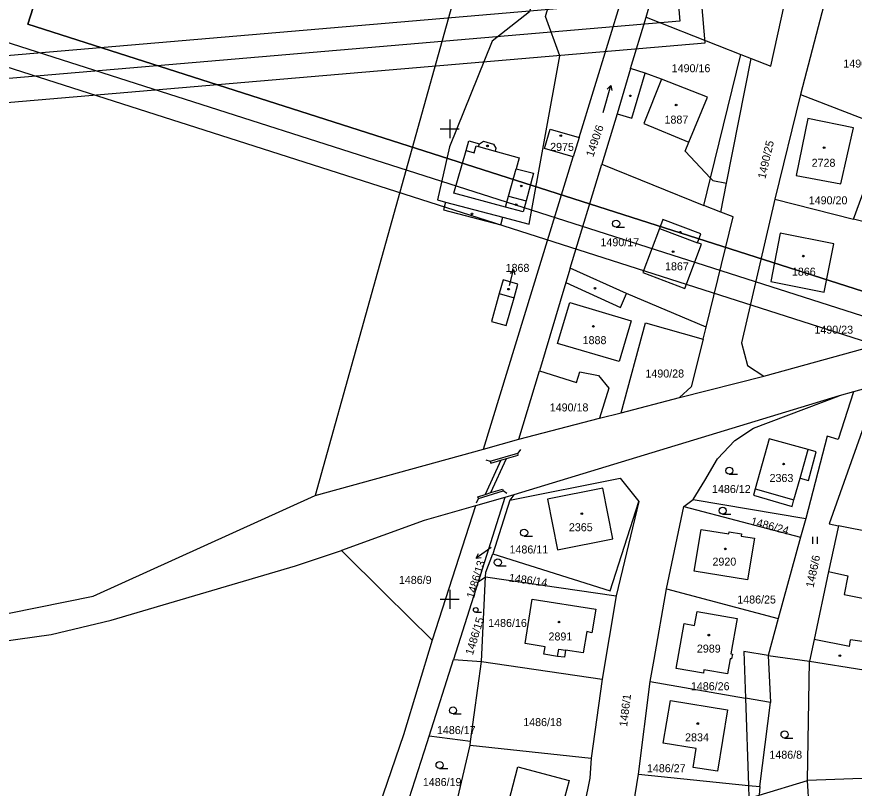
# Model space of a CAD drawing. Extents: x -779302 to -774398, y -1144902 to -1142831.
# Drawn here: x -777692 to -777514, y -1143940.2 to -1143776.2 of the extents above; entities that cross this region are included whole.
import ezdxf

# ---------------------------------------------------------------- set-up
doc = ezdxf.new("R2010")
doc.units = 0
for name, color, linetype in [('hektosit - Vrstva 5', 7, 'Continuous'), ('Hranice parcel', 7, 'Continuous'), ('Parcelní čísla', 7, 'Continuous'), ('Pop  PČ popisy', 7, 'Continuous'), ('Vnitřní kresba', 7, 'Continuous'), ('Vrstva 1', 7, 'Continuous'), ('Značky budov', 7, 'Continuous'), ('Značky kultur', 7, 'Continuous')]:
    doc.layers.add(name, color=color, linetype=linetype)

msp = doc.modelspace()

# ---------------------------------------------------------------- linework, layer by layer
at = {"layer": 'hektosit - Vrstva 5'}
for p, q in [((-777600, -1143798), (-777600, -1143802)), ((-777602, -1143800), (-777598, -1143800)), ((-777600, -1143898), (-777600, -1143902)), ((-777602, -1143900), (-777598, -1143900))]:
    msp.add_line(p, q, dxfattribs=at)
at = {"layer": 'Hranice parcel'}
for p, q in [((-777586.96, -1143728.55), (-777628.63, -1143877.96)), ((-777572.48, -1143801.82), (-777554, -1143741.68)), ((-777558.25, -1143776.21), (-777548.54, -1143741.84)), ((-777515.73, -1143755.37), (-777525.48, -1143792.66)), ((-777561.56, -1143787.19), (-777558.25, -1143776.21)), ((-777558.25, -1143776.21), (-777538.11, -1143784.15)), ((-777544.59, -1143810.44), (-777538.11, -1143784.15)), ((-777525.48, -1143792.66), (-777530.89, -1143814.94)), ((-777525.48, -1143792.66), (-777507.11, -1143799.78)), ((-777579.84, -1143804.2), (-777578.68, -1143800.03)), ((-777578.68, -1143800.03), (-777572.48, -1143801.82)), ((-777514.23, -1143819.18), (-777507.11, -1143799.78)), ((-777572.48, -1143801.82), (-777573.74, -1143805.93)), ((-777573.74, -1143805.93), (-777579.84, -1143804.2)), ((-777592.84, -1143868.11), (-777573.74, -1143805.93)), ((-777574.4, -1143829.61), (-777567.68, -1143807.53)), ((-777567.68, -1143807.53), (-777546.02, -1143816.25)), ((-777546.02, -1143816.25), (-777544.59, -1143810.44)), ((-777530.89, -1143814.94), (-777514.23, -1143819.18)), ((-777503.88, -1143821.81), (-777514.23, -1143819.18)), ((-777546.16, -1143844.71), (-777545.52, -1143842.15)), ((-777533.28, -1143852.53), (-777506.15, -1143845.05)), ((-777585.29, -1143865.94), (-777580.95, -1143851.46)), ((-777551.16, -1143857.13), (-777533.28, -1143852.53)), ((-777508.91, -1143854.38), (-777514.23, -1143855.9)), ((-777514.23, -1143855.9), (-777517.23, -1143856.75)), ((-777517.23, -1143856.75), (-777586.35, -1143877.81)), ((-777563.57, -1143860.33), (-777551.16, -1143857.13)), ((-777535.48, -1143863.61), (-777517.23, -1143856.75)), ((-777585.29, -1143865.94), (-777568.15, -1143861.52)), ((-777568.15, -1143861.52), (-777563.57, -1143860.33)), ((-777592.84, -1143868.11), (-777585.29, -1143865.94)), ((-777628.63, -1143877.96), (-777592.84, -1143868.11)), ((-777586.35, -1143877.81), (-777588.26, -1143878.39)), ((-777586.35, -1143877.81), (-777587.25, -1143878.94)), ((-777588.26, -1143878.39), (-777594.5, -1143880.16)), ((-777588.26, -1143878.39), (-777593.96, -1143896.3)), ((-777587.25, -1143878.94), (-777590.82, -1143890.37)), ((-777559.82, -1143879.2), (-777564.64, -1143899.27)), ((-777550.27, -1143880.28), (-777548.26, -1143878.78)), ((-777548.26, -1143878.78), (-777524.36, -1143882.79)), ((-777594.5, -1143880.16), (-777603.71, -1143908.71)), ((-777553.97, -1143897.78), (-777550.27, -1143880.28)), ((-777550.27, -1143880.28), (-777525.46, -1143886.81)), ((-777524.36, -1143882.79), (-777525.46, -1143886.81)), ((-777504.92, -1143886.87), (-777517.38, -1143884.35)), ((-777525.46, -1143886.81), (-777530.2, -1143904.09)), ((-777593.96, -1143896.3), (-777592.37, -1143895.2)), ((-777593.28, -1143913.19), (-777592.37, -1143895.2)), ((-777592.37, -1143895.2), (-777564.64, -1143899.27)), ((-777593.96, -1143896.3), (-777599.22, -1143912.79)), ((-777553.97, -1143897.78), (-777530.2, -1143904.09)), ((-777564.64, -1143899.27), (-777567.58, -1143916.99)), ((-777530.2, -1143904.09), (-777532.35, -1143911.95)), ((-777603.71, -1143908.71), (-777609.79, -1143928.82)), ((-777604.4, -1143929.07), (-777599.22, -1143912.79)), ((-777599.22, -1143912.79), (-777593.28, -1143913.19)), ((-777595.58, -1143930.23), (-777593.28, -1143913.19)), ((-777593.28, -1143913.19), (-777567.58, -1143916.99)), ((-777532.35, -1143911.95), (-777523.56, -1143913.12)), ((-777523.95, -1143938.51), (-777523.56, -1143913.12)), ((-777523.56, -1143913.12), (-777511.98, -1143914.99)), ((-777567.58, -1143916.99), (-777569.92, -1143933.75)), ((-777559.88, -1143937.19), (-777557.4, -1143917.5)), ((-777557.4, -1143917.5), (-777537.18, -1143920.99)), ((-777537.18, -1143920.99), (-777536.53, -1143939.56)), ((-777604.83, -1143930.41), (-777604.4, -1143929.07)), ((-777595.58, -1143930.23), (-777604.4, -1143929.07)), ((-777610.11, -1143947), (-777604.83, -1143930.41)), ((-777599.61, -1143947.71), (-777595.69, -1143931.03)), ((-777595.69, -1143931.03), (-777595.58, -1143930.23)), ((-777595.69, -1143931.03), (-777569.92, -1143933.75)), ((-777559.88, -1143937.19), (-777536.53, -1143939.56)), ((-777536.53, -1143939.56), (-777536.43, -1143942.28)), ((-777521.32, -1143981.98), (-777523.95, -1143938.51))]:
    msp.add_line(p, q, dxfattribs=at)
for points in [[(-777571.45, -1143734.73), (-777583.04, -1143775.14), (-777590.98, -1143781.34), (-777600.08, -1143803.81), (-777602.62, -1143815.11), (-777600.92, -1143815.55), (-777601.35, -1143817.2), (-777589.15, -1143820.42), (-777588.69, -1143818.74), (-777583.15, -1143820.25), (-777576.59, -1143784.44), (-777579.64, -1143776.1), (-777568.02, -1143736.1)], [(-777538.11, -1143784.15), (-777535.92, -1143785.01), (-777531.8, -1143786.63), (-777524.39, -1143753.1)], [(-777561.56, -1143787.19), (-777564.44, -1143796.78), (-777567.68, -1143807.53)], [(-777544.59, -1143810.44), (-777549.94, -1143804.7), (-777549.16, -1143802.8), (-777545.26, -1143793.28), (-777554.99, -1143789.4), (-777558.44, -1143788.13), (-777561.56, -1143787.19)], [(-777514.2, -1143799.8), (-777523.92, -1143797.78), (-777526.42, -1143809.9), (-777516.86, -1143811.71), (-777514.2, -1143799.8)], [(-777530.89, -1143814.94), (-777537.99, -1143845.48), (-777536.71, -1143850.29), (-777533.28, -1143852.53)], [(-777545.52, -1143842.15), (-777539.77, -1143818.66), (-777542.4, -1143817.71), (-777546.02, -1143816.25)], [(-777547.35, -1143824.19), (-777546.65, -1143822.31), (-777554.72, -1143819.29), (-777555.42, -1143821.17), (-777558.97, -1143830.56), (-777550.02, -1143833.94), (-777546.49, -1143824.51), (-777547.35, -1143824.19)], [(-777518.36, -1143824.44), (-777529.79, -1143822.14), (-777531.78, -1143832.46), (-777520.42, -1143834.72), (-777518.36, -1143824.44)], [(-777574.4, -1143829.61), (-777575.32, -1143832.68), (-777580.95, -1143851.46)], [(-777545.52, -1143842.15), (-777562.42, -1143835.01), (-777574.4, -1143829.61)], [(-777588.63, -1143832.11), (-777589.47, -1143835), (-777591.16, -1143840.91), (-777588.02, -1143841.81), (-777586.33, -1143835.89), (-777585.51, -1143833.01), (-777588.63, -1143832.11)], [(-777563.57, -1143860.33), (-777558.4, -1143841.22), (-777546.16, -1143844.71)], [(-777546.16, -1143844.71), (-777548.69, -1143854.82), (-777551.16, -1143857.13)], [(-777580.95, -1143851.46), (-777573.03, -1143853.9), (-777572.39, -1143851.61), (-777568.41, -1143852.41), (-777566.21, -1143855.1), (-777568.15, -1143861.52)], [(-777508.91, -1143854.38), (-777519.36, -1143883.95), (-777517.38, -1143884.35)], [(-777514.23, -1143855.9), (-777517.49, -1143866), (-777519.79, -1143865.31), (-777524.36, -1143882.79)], [(-777548.26, -1143878.78), (-777545.82, -1143874.77), (-777543.08, -1143870.11), (-777539.4, -1143866.26), (-777535.48, -1143863.61)], [(-777523.87, -1143868.16), (-777532.09, -1143865.86), (-777535.08, -1143876.53), (-777535.46, -1143877.88), (-777527.27, -1143880.27), (-777526.85, -1143878.84), (-777525.52, -1143874.28), (-777523.79, -1143874.78), (-777522.14, -1143868.65), (-777523.87, -1143868.16)], [(-777587.25, -1143878.94), (-777563.75, -1143874.25), (-777559.82, -1143879.2)], [(-777565.32, -1143887.17), (-777567.45, -1143876.36), (-777579.26, -1143878.71), (-777577.09, -1143889.49), (-777565.32, -1143887.17)], [(-777830.91, -1143890.09), (-777825.32, -1143887.66), (-777794.09, -1143881.19), (-777777.01, -1143883.9), (-777713.2, -1143903.35), (-777699.62, -1143904.18), (-777675.76, -1143899.35), (-777628.63, -1143877.96)], [(-777590.82, -1143890.37), (-777565.93, -1143898.22), (-777559.82, -1143879.2)], [(-777594.5, -1143880.16), (-777605.41, -1143883.26), (-777622.97, -1143889.62)], [(-777517.38, -1143884.35), (-777519.48, -1143894.12), (-777522.58, -1143908.54), (-777523.56, -1143913.12)], [(-777546.57, -1143885.13), (-777540.72, -1143886.1), (-777540.64, -1143885.66), (-777537.99, -1143886.1), (-777538.06, -1143886.55), (-777535.25, -1143887.01), (-777536.75, -1143895.89), (-777548.06, -1143893.99), (-777546.57, -1143885.13)], [(-778009.9, -1144107.25), (-777953.32, -1144054.13), (-777934.54, -1144033.2), (-777924.66, -1144019.03), (-777912.62, -1143995.04), (-777887.98, -1143942.51), (-777880.73, -1143928.25), (-777873.39, -1143919.21), (-777863.44, -1143909.89), (-777854.97, -1143907.29), (-777819.69, -1143894.41), (-777794.31, -1143889.17), (-777781.32, -1143890.06), (-777713.84, -1143909.1), (-777698.95, -1143909.5), (-777684.66, -1143907.5), (-777671.93, -1143904.47), (-777632.79, -1143892.89), (-777622.97, -1143889.62)], [(-777622.97, -1143889.62), (-777613.76, -1143898.76), (-777603.71, -1143908.71)], [(-777592.37, -1143895.2), (-777592.32, -1143894.2), (-777590.82, -1143890.37)], [(-777557.4, -1143917.5), (-777556.59, -1143912.82), (-777553.97, -1143897.78)], [(-777570.89, -1143906.87), (-777571.66, -1143911.36), (-777575.4, -1143910.83), (-777575.64, -1143912.33), (-777577.12, -1143912.13), (-777579.98, -1143911.69), (-777579.73, -1143910.1), (-777583.99, -1143909.43), (-777582.5, -1143899.95), (-777568.97, -1143902.08), (-777569.78, -1143907.11), (-777570.89, -1143906.87)], [(-777538.92, -1143904.06), (-777540.24, -1143911.59), (-777539.93, -1143911.65), (-777540.11, -1143912.68), (-777540.43, -1143912.63), (-777540.99, -1143915.84), (-777545.98, -1143914.97), (-777546.11, -1143915.74), (-777551.86, -1143914.73), (-777550.19, -1143905.12), (-777547.96, -1143905.54), (-777547.4, -1143902.57), (-777538.92, -1143904.06)], [(-777532.35, -1143911.95), (-777537.52, -1143911.07), (-777537.18, -1143920.99)], [(-777548.26, -1143935.75), (-777547.62, -1143931.72), (-777554.67, -1143930.6), (-777553.08, -1143921.52), (-777540.98, -1143923.48), (-777543.1, -1143936.57), (-777548.26, -1143935.75)], [(-777609.79, -1143928.82), (-777615.93, -1143946.59), (-777615.23, -1143967.07), (-777613.01, -1143993.74)], [(-777569.92, -1143933.75), (-777570.21, -1143938.03), (-777571.39, -1143943.64), (-777572.23, -1143946.4), (-777574.1, -1143950.18), (-777574.85, -1143951.34)], [(-777577.07, -1143947.74), (-777587.96, -1143944.87), (-777585.52, -1143935.63), (-777574.61, -1143938.51), (-777577.07, -1143947.74)], [(-777564.88, -1143954.4), (-777562.32, -1143948.83), (-777560.96, -1143943.75), (-777559.88, -1143937.19)], [(-777492.29, -1143937.13), (-777504.48, -1143937.52), (-777510.46, -1143937.33), (-777510.48, -1143938), (-777523.95, -1143938.51)], [(-777536.43, -1143942.28), (-777534.24, -1143941.62), (-777523.95, -1143938.51)]]:
    msp.add_lwpolyline(points, dxfattribs=at)
at = {"layer": 'Pop  PČ popisy'}
for p, q in [((-777587.17, -1143832.8), (-777586.44, -1143829.89)), ((-777586.44, -1143829.89), (-777587.17, -1143830.74)), ((-777586.44, -1143829.89), (-777586.2, -1143830.98)), ((-777587.29, -1143833.28), (-777587.17, -1143832.8)), ((-777591.95, -1143889.54), (-777594.41, -1143891.26)), ((-777594.41, -1143891.26), (-777593.88, -1143890.28)), ((-777591.21, -1143889.02), (-777591.95, -1143889.54)), ((-777594.41, -1143891.26), (-777593.3, -1143891.1))]:
    msp.add_line(p, q, dxfattribs=at)
at = {"layer": 'Vnitřní kresba'}
for p, q in [((-777541.16, -1143811.54), (-777535.92, -1143785.01)), ((-777561.33, -1143797.71), (-777558.44, -1143788.13)), ((-777554.99, -1143789.4), (-777558.75, -1143798.87)), ((-777564.44, -1143796.78), (-777561.33, -1143797.71)), ((-777558.75, -1143798.87), (-777549.16, -1143802.8)), ((-777596.52, -1143804.59), (-777595.93, -1143802.51)), ((-777595.93, -1143802.51), (-777593.7, -1143803.14)), ((-777593.7, -1143803.14), (-777592.8, -1143802.58)), ((-777592.8, -1143802.58), (-777590.69, -1143803.25)), ((-777599.1, -1143813.64), (-777596.52, -1143804.59)), ((-777596.52, -1143804.59), (-777594.8, -1143805.08)), ((-777594.8, -1143805.08), (-777594.37, -1143803.58)), ((-777594.37, -1143803.58), (-777593.86, -1143803.72)), ((-777593.86, -1143803.72), (-777593.7, -1143803.14)), ((-777593.86, -1143803.72), (-777590.36, -1143804.71)), ((-777590.69, -1143803.25), (-777590.19, -1143804.11)), ((-777590.19, -1143804.11), (-777590.36, -1143804.71)), ((-777590.36, -1143804.71), (-777585.26, -1143806.15)), ((-777585.26, -1143806.15), (-777585.89, -1143808.48)), ((-777587.48, -1143814.3), (-777585.89, -1143808.48)), ((-777585.89, -1143808.48), (-777582.21, -1143809.43)), ((-777582.21, -1143809.43), (-777583.79, -1143815.29)), ((-777544.59, -1143810.44), (-777544.1, -1143810.96)), ((-777544.1, -1143810.96), (-777541.16, -1143811.54)), ((-777542.4, -1143817.71), (-777541.16, -1143811.54)), ((-777588.12, -1143816.63), (-777599.1, -1143813.64)), ((-777600.92, -1143815.55), (-777588.69, -1143818.74)), ((-777588.12, -1143816.63), (-777587.48, -1143814.3)), ((-777587.48, -1143814.3), (-777583.79, -1143815.29)), ((-777583.79, -1143815.29), (-777584.43, -1143817.64)), ((-777584.43, -1143817.64), (-777588.12, -1143816.63)), ((-777555.42, -1143821.17), (-777547.35, -1143824.19)), ((-777575.32, -1143832.68), (-777563.69, -1143837.94)), ((-777589.47, -1143835), (-777586.33, -1143835.89)), ((-777563.69, -1143837.94), (-777562.42, -1143835.01)), ((-777577.09, -1143845.59), (-777574.47, -1143836.9)), ((-777574.47, -1143836.9), (-777561.45, -1143840.83)), ((-777561.45, -1143840.83), (-777563.99, -1143849.44)), ((-777563.99, -1143849.44), (-777577.09, -1143845.59)), ((-777591.41, -1143870.65), (-777585.55, -1143868.95)), ((-777584.98, -1143868.13), (-777585.55, -1143868.95)), ((-777585.44, -1143869.34), (-777585.55, -1143868.95)), ((-777525.52, -1143874.28), (-777523.87, -1143868.16)), ((-777589.17, -1143870.42), (-777592.45, -1143877.71)), ((-777592.36, -1143870.34), (-777591.41, -1143870.65)), ((-777591.41, -1143870.65), (-777591.3, -1143871.04)), ((-777591.3, -1143871.04), (-777589.17, -1143870.42)), ((-777591.26, -1143877.33), (-777587.96, -1143870.07)), ((-777589.17, -1143870.42), (-777587.96, -1143870.07)), ((-777587.96, -1143870.07), (-777585.44, -1143869.34)), ((-777594.03, -1143878.2), (-777592.45, -1143877.71)), ((-777593.91, -1143878.58), (-777588.66, -1143876.94)), ((-777592.45, -1143877.71), (-777591.26, -1143877.33)), ((-777591.26, -1143877.33), (-777588.78, -1143876.56)), ((-777588.78, -1143876.56), (-777588.66, -1143876.94)), ((-777587.84, -1143877.51), (-777588.66, -1143876.94)), ((-777535.08, -1143876.53), (-777526.85, -1143878.84)), ((-777594.33, -1143879.49), (-777593.91, -1143878.58)), ((-777593.91, -1143878.58), (-777594.03, -1143878.2)), ((-777519.48, -1143894.12), (-777515.41, -1143895)), ((-777515.41, -1143895), (-777516.19, -1143898.97)), ((-777516.19, -1143898.97), (-777511.91, -1143899.82)), ((-777515.03, -1143910.03), (-777522.58, -1143908.54)), ((-777515.03, -1143910.03), (-777514.85, -1143908.64)), ((-777510.32, -1143909.23), (-777514.85, -1143908.64)), ((-777577.12, -1143912.13), (-777576.84, -1143910.62)), ((-777576.84, -1143910.62), (-777575.4, -1143910.83)), ((-777532.35, -1143911.95), (-777531.81, -1143921.92)), ((-777531.81, -1143921.92), (-777537.18, -1143920.99)), ((-777534.08, -1143939.81), (-777531.81, -1143921.92)), ((-777536.53, -1143939.56), (-777534.08, -1143939.81)), ((-777534.08, -1143939.81), (-777534.24, -1143941.62))]:
    msp.add_line(p, q, dxfattribs=at)
at = {"layer": 'Vrstva 1'}
for points in [[(-776606.88, -1143822.95), (-777806.9, -1143438.86), (-777897.43, -1143721.71), (-776697.42, -1144105.81)], [(-776700.65, -1144099.52), (-777891.15, -1143718.47), (-777803.66, -1143445.14), (-776613.17, -1143826.19)], [(-777571, -1143485.76), (-778617.18, -1143575.21), (-778591.88, -1143871.12), (-777545.7, -1143781.67)], [(-777551.11, -1143777.12), (-778587.32, -1143865.71), (-778611.77, -1143579.77), (-777575.56, -1143491.17)], [(-777580.11, -1143496.57), (-778407.09, -1143567.28), (-778383.5, -1143843.27), (-777556.51, -1143772.57)], [(-776619.45, -1143829.42), (-777605.19, -1143513.91), (-777689.63, -1143777.73), (-776703.89, -1144093.24)], [(-776703.89, -1144093.24), (-777689.63, -1143777.73), (-777605.19, -1143513.91), (-776619.45, -1143829.42)]]:
    msp.add_lwpolyline(points, close=True, dxfattribs=at)
at = {"layer": 'Značky budov'}
for centre in [(-777561.62, -1143792.97), (-777551.89, -1143794.92), (-777576.4, -1143801.44), (-777591.99, -1143803.61), (-777520.45, -1143803.99), (-777584.79, -1143812.12), (-777585.9, -1143816.11), (-777595.26, -1143818.07), (-777550.99, -1143821.96), (-777552.53, -1143826.1), (-777524.87, -1143827.05), (-777587.51, -1143834.07), (-777569.15, -1143833.86), (-777569.47, -1143841.98), (-777529.05, -1143871.25), (-777571.93, -1143881.81), (-777541.44, -1143889.28), (-777576.79, -1143904.84), (-777544.95, -1143907.61), (-777517.09, -1143911.98), (-777547.29, -1143926.41)]:
    msp.add_circle(centre, 0.175, dxfattribs=at)
at = {"layer": 'Značky kultur'}
for p, q in [((-777567.42, -1143796.53), (-777565.77, -1143790.77)), ((-777565.77, -1143790.77), (-777566.52, -1143791.57)), ((-777565.77, -1143790.77), (-777565.55, -1143791.84)), ((-777564.64, -1143820.89), (-777562.89, -1143820.89)), ((-777540.6, -1143873.41), (-777538.85, -1143873.41)), ((-777542.01, -1143881.91), (-777540.26, -1143881.91)), ((-777584.19, -1143886.59), (-777582.44, -1143886.59)), ((-777522.84, -1143888.19), (-777522.84, -1143886.69)), ((-777521.84, -1143888.19), (-777521.84, -1143886.69)), ((-777589.78, -1143892.92), (-777588.03, -1143892.92)), ((-777594.45, -1143902.77), (-777593.28, -1143902.77)), ((-777599.29, -1143924.37), (-777597.54, -1143924.37)), ((-777528.85, -1143929.49), (-777527.1, -1143929.49)), ((-777602.16, -1143935.99), (-777600.41, -1143935.99))]:
    msp.add_line(p, q, dxfattribs=at)
for centre, radius in [((-777564.64, -1143820.14), 0.75), ((-777540.6, -1143872.66), 0.75), ((-777542.01, -1143881.16), 0.75), ((-777584.19, -1143885.84), 0.75), ((-777589.78, -1143892.17), 0.75), ((-777594.46, -1143902.27), 0.502), ((-777599.29, -1143923.62), 0.75), ((-777528.85, -1143928.74), 0.75), ((-777602.16, -1143935.24), 0.75)]:
    msp.add_circle(centre, radius, dxfattribs=at)

# ---------------------------------------------------------------- texts
at = {"layer": 'Parcelní čísla'}
for s, p in [('1490/19', (-777516.36, -1143786.96)), ('1490/16', (-777552.84, -1143787.95)), ('1887', (-777554.36, -1143798.87)), ('2975', (-777578.66, -1143804.67)), ('2728', (-777523.1, -1143808.05)), ('1490/20', (-777523.71, -1143816.03)), ('1490/17', (-777567.97, -1143824.94)), ('1868', (-777588.13, -1143830.39)), ('1867', (-777554.25, -1143830.06)), ('1866', (-777527.29, -1143831.2)), ('1490/23', (-777522.51, -1143843.53)), ('1888', (-777571.76, -1143845.76)), ('1490/28', (-777558.42, -1143852.85)), ('1490/18', (-777578.75, -1143860.06)), ('2363', (-777532.04, -1143875.06)), ('1486/12', (-777544.27, -1143877.41)), ('2365', (-777574.68, -1143885.53)), ('1486/11', (-777587.3, -1143890.26)), ('2920', (-777544.17, -1143892.84)), ('1486/9', (-777610.81, -1143896.73)), ('1486/25', (-777538.9, -1143900.9)), ('1486/16', (-777591.83, -1143905.88)), ('2891', (-777579.01, -1143908.75)), ('2989', (-777547.48, -1143911.33)), ('1486/26', (-777548.76, -1143919.33)), ('1486/18', (-777584.39, -1143926.96)), ('1486/17', (-777602.72, -1143928.65)), ('2834', (-777549.99, -1143930.19)), ('1486/8', (-777532.08, -1143933.89)), ('1486/27', (-777558.1, -1143936.76)), ('1486/19', (-777605.72, -1143939.7))]:
    msp.add_text(s, height=1.7, dxfattribs=at).set_placement(p)
for s, rotation, p in [('1490/6', 71, (-777569.51, -1143806.09)), ('1490/25', 77, (-777532.93, -1143810.71)), ('1486/24', 345, (-777536.15, -1143884.14)), ('1486/13', 73, (-777594.87, -1143899.94)), ('1486/6', 78, (-777522.71, -1143897.62)), ('1486/14', 352, (-777587.5, -1143896.19)), ('1486/15', 73, (-777595.1, -1143911.99)), ('1486/1', 83, (-777562.31, -1143927.15))]:
    msp.add_text(s, height=1.7, rotation=rotation, dxfattribs=at).set_placement(p)

doc.saveas('drawing.dxf')
